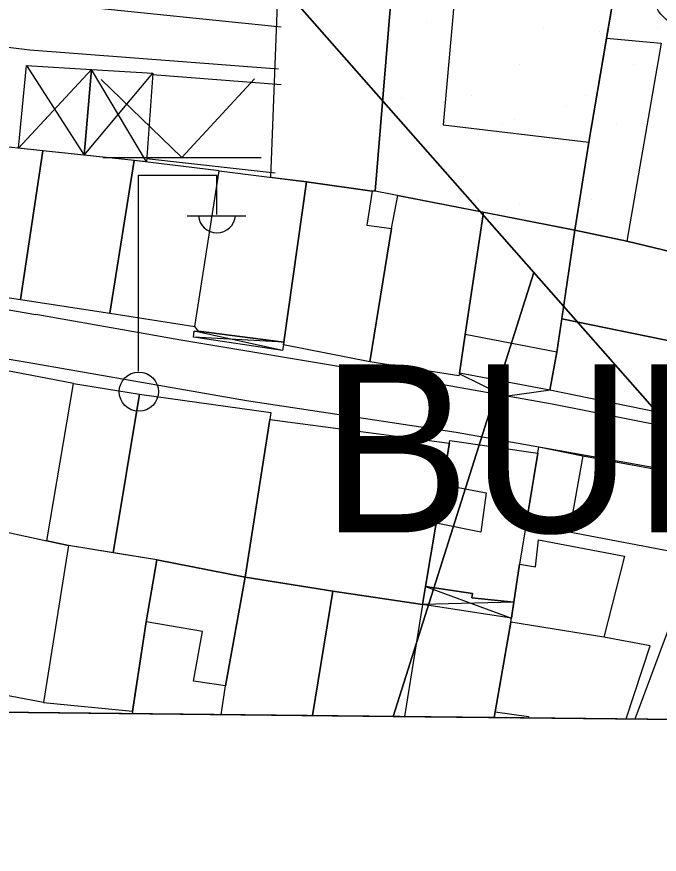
# Model space of a CAD drawing. Extents: x 417997 to 421451, y 4451742 to 4455216.
# Drawn here: x 420039 to 420096.3, y 4452223.3 to 4452298.1 of the extents above; entities that cross this region are included whole.
import ezdxf

# ---------------------------------------------------------------- set-up
doc = ezdxf.new("R2010")
doc.units = 0
for name, color, linetype in [('ADA', 7, 'Continuous'), ('B_Mesken', 7, 'Continuous'), ('B_Sundurma', 7, 'Continuous'), ('B_Teras', 7, 'Continuous'), ('Default', 7, 'Continuous'), ('PAFTALAMA', 7, 'Continuous'), ('PL_GENEL_OTOPARK', 7, 'Continuous'), ('PL_REKRASYON', 7, 'Continuous'), ('PL_TİCT', 7, 'Continuous'), ('S_Cayir', 7, 'Continuous'), ('S_Elektrik_Diregi', 7, 'Continuous'), ('S_Rogar_Kapagi_Buski', 7, 'Continuous'), ('Sinir_Duvar_tek_tarafa_ait', 7, 'Continuous'), ('Sinir_Tel_bir_taraf', 7, 'Continuous'), ('SN_3_DERECE_KAYNAK_KORUMA', 7, 'Continuous'), ('TR_PARKALANI', 7, 'Continuous'), ('TR_TİC_TURIZM_K', 7, 'Continuous'), ('Y_Lejant', 7, 'Continuous'), ('Yol_Sose', 7, 'Continuous')]:
    doc.layers.add(name, color=color, linetype=linetype)

# ---------------------------------------------------------------- blocks, each defined once
blk = doc.blocks.new('POINT_DISPLAY')
at = {"layer": 'Default'}
blk.add_line((0, 0), (0, 0), dxfattribs=at)

msp = doc.modelspace()

# ---------------------------------------------------------------- linework, layer by layer
at = {"layer": 'ADA'}
for p, q in [((420106.714, 4452250.722), (420055.863, 4452308.523)), ((420106.714, 4452250.722), (420055.863, 4452308.523)), ((420085.129, 4452275.258), (420072.572, 4452235.599)), ((420085.129, 4452275.258), (420072.572, 4452235.599))]:
    msp.add_line(p, q, dxfattribs=at)
at = {"layer": 'B_Mesken'}
for points in [[(420061.631, 4452283.749), (420062.539, 4452307.021), (420072.829, 4452305.558), (420072.379, 4452299.875), (420070.97, 4452282.529), (420070.695, 4452282.508), (420064.82, 4452283.342)], [(420072.379, 4452299.875), (420072.829, 4452305.558), (420082.756, 4452303.831), (420082.635, 4452303.109), (420092.315, 4452300.344), (420090.033, 4452286.881), (420088.764, 4452279.03), (420070.97, 4452282.529)], [(420091.611, 4452296.191), (420092.315, 4452300.344), (420092.417, 4452300.855), (420101.886, 4452298.376), (420097.498, 4452277.058), (420093.43, 4452278.044), (420088.764, 4452279.03), (420090.033, 4452286.881)], [(420039.291, 4452272.838), (420041.282, 4452286.117), (420033.203, 4452286.991), (420031.135, 4452274.107)], [(420047.267, 4452271.628), (420049.442, 4452285.263), (420041.282, 4452286.117), (420039.291, 4452272.838)], [(420054.86, 4452270.431), (420057.047, 4452284.334), (420049.442, 4452285.263), (420047.267, 4452271.628)], [(420055.2, 4452270), (420054.86, 4452270.431), (420057.047, 4452284.334), (420064.82, 4452283.342), (420062.817, 4452269.024)], [(420062.817, 4452269.024), (420064.82, 4452283.342), (420070.695, 4452282.508), (420070.208, 4452279.485), (420072.407, 4452279.193), (420070.483, 4452267.265), (420062.786, 4452268.807)], [(420070.483, 4452267.265), (420072.407, 4452279.193), (420072.973, 4452282.135), (420080.633, 4452280.629), (420078.993, 4452269.715), (420078.476, 4452266.272), (420078.418, 4452266.019)], [(420087.179, 4452268.146), (420086.552, 4452264.744), (420078.476, 4452266.272), (420078.993, 4452269.715), (420080.633, 4452280.629), (420088.764, 4452279.03), (420088.717, 4452278.693)], [(420097.498, 4452277.058), (420103.39, 4452275.834), (420101.881, 4452268.199), (420087.615, 4452271.13), (420088.764, 4452279.03), (420093.43, 4452278.044)], [(420101.881, 4452268.199), (420100.757, 4452261.833), (420086.552, 4452264.744), (420087.179, 4452268.146), (420087.615, 4452271.13)], [(420041.646, 4452251.279), (420044.024, 4452265.342), (420038, 4452266.504), (420035.989, 4452252.502)], [(420041.646, 4452251.279), (420044.024, 4452265.342), (420049.935, 4452264.388), (420047.575, 4452250.211), (420043.583, 4452250.86)], [(420047.575, 4452250.211), (420049.935, 4452264.388), (420061.645, 4452262.736), (420061.571, 4452262.125), (420059.351, 4452248.04), (420051.475, 4452249.577)], [(420059.351, 4452248.04), (420061.571, 4452262.125), (420077.592, 4452260.007), (420076.968, 4452256.311), (420076.389, 4452252.851), (420075.464, 4452247.214), (420075.173, 4452245.607), (420067.184, 4452246.802)], [(420076.389, 4452252.851), (420076.968, 4452256.311), (420077.634, 4452260.255), (420085.469, 4452259.131), (420083.839, 4452249.195), (420083.33, 4452245.807), (420079.593, 4452246.21), (420079.638, 4452246.598), (420075.464, 4452247.214)], [(420089.494, 4452258.877), (420100.219, 4452256.911), (420098.585, 4452250.106), (420088.284, 4452252.072), (420084.398, 4452252.602), (420085.469, 4452259.131), (420085.573, 4452259.684)], [(420041.358, 4452236.86), (420033.484, 4452238.346), (420034.77, 4452245.535), (420035.989, 4452252.502), (420043.583, 4452250.86)], [(420083.06, 4452244.011), (420083.839, 4452249.195), (420085.255, 4452248.957), (420085.522, 4452251.364), (420093.222, 4452249.918), (420091.355, 4452242.688)], [(420049.305, 4452236.063), (420050.51, 4452244.054), (420051.475, 4452249.577), (420043.583, 4452250.86), (420041.358, 4452236.86)]]:
    msp.add_lwpolyline(points, close=True, dxfattribs=at)
for points in [[(420057.206, 4452235.76), (420057.605, 4452238.323), (420059.351, 4452248.04), (420051.475, 4452249.577), (420050.51, 4452244.054), (420049.272, 4452235.844)], [(420057.206, 4452235.76), (420057.605, 4452238.323), (420059.351, 4452248.04), (420067.184, 4452246.802), (420065.355, 4452235.674)], [(420065.355, 4452235.674), (420067.184, 4452246.802), (420075.173, 4452245.607), (420073.58, 4452235.587)], [(420081.568, 4452235.503), (420081.658, 4452236.023), (420083.113, 4452244.369), (420075.173, 4452245.607), (420073.58, 4452235.587)], [(420093.368, 4452235.378), (420095.508, 4452241.911), (420091.355, 4452242.688), (420083.06, 4452244.011), (420081.658, 4452236.023), (420081.568, 4452235.503)]]:
    msp.add_lwpolyline(points, dxfattribs=at)
at = {"layer": 'B_Sundurma'}
for p, q in [((420039.845, 4452293.739), (420044.985, 4452285.729)), ((420039.119, 4452286.351), (420045.63, 4452293.37)), ((420044.985, 4452285.729), (420051.101, 4452293.061)), ((420050.538, 4452285.129), (420045.63, 4452293.37)), ((420062.693, 4452268.273), (420054.811, 4452270.016)), ((420062.817, 4452269.024), (420054.746, 4452269.49)), ((420075.464, 4452247.214), (420083.113, 4452244.369)), ((420083.33, 4452245.807), (420075.173, 4452245.607))]:
    msp.add_line(p, q, dxfattribs=at)
for points in [[(420039.119, 4452286.351), (420039.845, 4452293.739), (420045.63, 4452293.37), (420044.985, 4452285.729), (420041.282, 4452286.117)], [(420044.985, 4452285.729), (420045.63, 4452293.37), (420051.101, 4452293.061), (420050.538, 4452285.129), (420049.442, 4452285.263)], [(420055.2, 4452270), (420062.817, 4452269.024), (420062.786, 4452268.807), (420062.693, 4452268.273), (420054.746, 4452269.49), (420054.811, 4452270.016)], [(420075.464, 4452247.214), (420079.638, 4452246.598), (420079.593, 4452246.21), (420083.33, 4452245.807), (420083.113, 4452244.369), (420075.173, 4452245.607)]]:
    msp.add_lwpolyline(points, close=True, dxfattribs=at)
at = {"layer": 'B_Teras'}
for points in [[(420070.97, 4452282.529), (420072.379, 4452299.875), (420078.002, 4452299.427), (420077.019, 4452288.451), (420090.033, 4452286.881), (420088.764, 4452279.03)], [(420088.764, 4452279.03), (420090.033, 4452286.881), (420091.611, 4452296.191), (420096.492, 4452295.744), (420093.43, 4452278.044)], [(420078.993, 4452269.715), (420080.633, 4452280.629), (420088.764, 4452279.03), (420087.179, 4452268.146)], [(420089.494, 4452258.877), (420088.284, 4452252.072), (420084.398, 4452252.602), (420085.469, 4452259.131), (420085.573, 4452259.684)], [(420076.389, 4452252.851), (420076.968, 4452256.311), (420080.878, 4452255.576), (420080.391, 4452252.06)], [(420050.51, 4452244.054), (420051.475, 4452249.577), (420059.351, 4452248.04), (420057.605, 4452238.323), (420054.745, 4452238.758), (420055.555, 4452243.2)]]:
    msp.add_lwpolyline(points, close=True, dxfattribs=at)
msp.add_lwpolyline([(420081.568, 4452235.503), (420081.658, 4452236.023), (420084.634, 4452235.593), (420084.609, 4452235.471)], dxfattribs=at)
at = {"layer": 'PAFTALAMA'}
msp.add_line((419108.72, 4452245.779), (421237.47, 4452223.295), dxfattribs=at)
msp.add_line((419108.72, 4452245.779), (421237.47, 4452223.295), dxfattribs=at)
at = {"layer": 'PL_GENEL_OTOPARK'}
msp.add_line((420072.572, 4452235.599), (420101.734, 4452235.291), dxfattribs=at)
msp.add_line((420072.572, 4452235.599), (420101.734, 4452235.291), dxfattribs=at)
msp.add_lwpolyline([(420101.734, 4452235.291), (420106.714, 4452250.722), (420085.129, 4452275.258), (420072.572, 4452235.599)], dxfattribs=at)
msp.add_lwpolyline([(420101.734, 4452235.291), (420106.714, 4452250.722), (420085.129, 4452275.258), (420072.572, 4452235.599)], dxfattribs=at)
at = {"layer": 'PL_REKRASYON'}
msp.add_lwpolyline([(420124.407, 4452309.491), (420115.596, 4452326.771), (420103.352, 4452349.714), (420076.14, 4452400.705), (420066.338, 4452419.857), (420065.337, 4452422.204), (420063.496, 4452400.111), (420057.042, 4452322.669), (420055.919, 4452309.196), (420055.863, 4452308.523), (420085.129, 4452275.258), (420105.158, 4452252.491), (420124.407, 4452309.491)], dxfattribs=at)
msp.add_lwpolyline([(420124.407, 4452309.491), (420115.596, 4452326.771), (420103.352, 4452349.714), (420076.14, 4452400.705), (420066.338, 4452419.857), (420065.337, 4452422.204), (420063.496, 4452400.111), (420057.042, 4452322.669), (420055.919, 4452309.196), (420055.863, 4452308.523), (420085.129, 4452275.258), (420105.158, 4452252.491), (420124.407, 4452309.491)], dxfattribs=at)
at = {"layer": 'PL_TİCT'}
msp.add_line((419967.801, 4452236.705), (420072.572, 4452235.599), dxfattribs=at)
msp.add_line((419967.801, 4452236.705), (420072.572, 4452235.599), dxfattribs=at)
msp.add_lwpolyline([(420072.572, 4452235.599), (420085.129, 4452275.258), (420055.863, 4452308.523), (420055.919, 4452309.196), (420049.677, 4452310.058), (419987.661, 4452318.63), (419987.541, 4452312.12), (419967.801, 4452236.705)], dxfattribs=at)
msp.add_lwpolyline([(420072.572, 4452235.599), (420085.129, 4452275.258), (420055.863, 4452308.523), (420055.919, 4452309.196), (420049.677, 4452310.058), (419987.661, 4452318.63), (419987.541, 4452312.12), (419967.801, 4452236.705)], dxfattribs=at)
at = {"layer": 'S_Cayir'}
for p, q in [((420053.715, 4452285.528), (420046.505, 4452292.493)), ((420053.715, 4452285.528), (420060.19, 4452292.563)), ((420046.645, 4452285.528), (420060.785, 4452285.528))]:
    msp.add_line(p, q, dxfattribs=at)
at = {"layer": 'S_Elektrik_Diregi'}
for p, q in [((420049.829, 4452266.448), (420049.829, 4452283.948)), ((420049.829, 4452283.948), (420056.829, 4452283.948)), ((420056.829, 4452280.448), (420056.829, 4452283.948)), ((420054.169, 4452280.308), (420059.419, 4452280.308))]:
    msp.add_line(p, q, dxfattribs=at)
msp.add_circle((420049.865, 4452264.613), 1.75, dxfattribs=at)
msp.add_arc((420056.83, 4452280.461), 1.658, 184.83843, 355.14641, dxfattribs=at)
at = {"layer": 'S_Rogar_Kapagi_Buski'}
msp.add_circle((420099.161, 4452300.555), 3.5, dxfattribs=at)
at = {"layer": 'Sinir_Duvar_tek_tarafa_ait'}
for points in [[(420062.02, 4452284.122), (420050.558, 4452285.411)], [(420086.608, 4452264.733), (420082.563, 4452264.17), (420078.459, 4452266.199)]]:
    msp.add_lwpolyline(points, dxfattribs=at)
at = {"layer": 'Sinir_Tel_bir_taraf'}
msp.add_lwpolyline([(420051.092, 4452292.931), (420062.567, 4452292.035)], dxfattribs=at)
at = {"layer": 'SN_3_DERECE_KAYNAK_KORUMA'}
msp.add_line((419108.72, 4452245.779), (420357.813, 4452232.586), dxfattribs=at)
msp.add_line((419108.72, 4452245.779), (420357.813, 4452232.586), dxfattribs=at)
at = {"layer": 'TR_TİC_TURIZM_K'}
msp.add_line((420033.958, 4452236.007), (420072.572, 4452235.599), dxfattribs=at)
msp.add_line((420033.958, 4452236.007), (420072.572, 4452235.599), dxfattribs=at)
msp.add_lwpolyline([(420072.572, 4452235.599), (420085.129, 4452275.258), (420055.863, 4452308.523), (420055.919, 4452309.196), (420049.677, 4452310.058), (419987.661, 4452318.63), (419987.541, 4452312.12), (419967.801, 4452236.705)], dxfattribs=at)
msp.add_lwpolyline([(420072.572, 4452235.599), (420085.129, 4452275.258), (420055.863, 4452308.523), (420055.919, 4452309.196), (420049.677, 4452310.058), (419987.661, 4452318.63), (419987.541, 4452312.12), (419967.801, 4452236.705)], dxfattribs=at)
at = {"layer": 'Y_Lejant'}
msp.add_lwpolyline([(419138.442, 4455021.89), (421266.409, 4454999.402), (421237.471, 4452223.294), (419108.722, 4452245.778)], close=True, dxfattribs=at)
at = {"layer": 'Yol_Sose'}
for points in [[(420022.864, 4452301.291), (420039.267, 4452299.57), (420057.9, 4452297.657), (420062.572, 4452297.194)], [(420062.34, 4452293.421), (420040.143, 4452295.108), (420021.691, 4452297.375), (420017.385, 4452297.902), (420017.167, 4452297.873), (420017.103, 4452297.817), (420015.848, 4452291.551)], [(420015.848, 4452291.551), (420014.285, 4452281.498), (420013.745, 4452276.523), (420013.761, 4452276.33), (420013.964, 4452276.109), (420040.681, 4452271.511)], [(420011.929, 4452260.158), (420013.709, 4452270.173), (420013.943, 4452271.528), (420014.008, 4452271.628), (420014.115, 4452271.659), (420022.053, 4452270.223), (420039.91, 4452267.246), (420059.479, 4452263.826), (420078.201, 4452260.99)], [(420100.414, 4452260.799), (420086.769, 4452263.502), (420069.997, 4452266.465), (420053.601, 4452269.199), (420040.681, 4452271.511)], [(420078.201, 4452260.99), (420085.572, 4452259.679)], [(420085.733, 4452259.651), (420096.9, 4452257.666), (420100.802, 4452257.012), (420101.037, 4452256.901), (420101.093, 4452256.852), (420101.144, 4452256.754), (420101.15, 4452256.537), (420099.075, 4452248.602)], [(420099.075, 4452248.602), (420094.122, 4452235.37)]]:
    msp.add_lwpolyline(points, dxfattribs=at)

# ---------------------------------------------------------------- block references
at = {"layer": 'TR_PARKALANI', "xscale": 0.1, "yscale": 0.10000000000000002}
for p in [(420075.535, 4452297.544), (420075.535, 4452297.544), (420085.967, 4452297.101), (420085.967, 4452297.101), (420090.953, 4452296.792), (420090.953, 4452296.792), (420096.121, 4452297.101), (420096.121, 4452297.101), (420083.822, 4452293.805), (420083.822, 4452293.805), (420093.976, 4452293.805), (420093.976, 4452293.805), (420073.332, 4452290.789), (420073.332, 4452290.789), (420079.574, 4452291.084), (420079.574, 4452291.084), (420089.727, 4452291.084), (420089.727, 4452291.084), (420077.085, 4452290.452), (420077.085, 4452290.452), (420087.999, 4452290.037), (420087.999, 4452290.037), (420082.304, 4452288.518), (420082.304, 4452288.518), (420083.432, 4452288.894), (420083.432, 4452288.894), (420092.458, 4452288.518), (420092.458, 4452288.518), (420080.101, 4452281.764), (420080.101, 4452281.764), (420090.255, 4452281.764), (420090.255, 4452281.764), (420083.854, 4452281.426), (420083.854, 4452281.426), (420094.008, 4452281.426), (420094.008, 4452281.426), (420090.201, 4452279.869), (420090.201, 4452279.869), (420095.708, 4452263.9), (420095.708, 4452263.9)]:
    msp.add_blockref('POINT_DISPLAY', p, dxfattribs=at)

# ---------------------------------------------------------------- texts
at = {"layer": 'PAFTALAMA'}
msp.add_text('BURSA-H22-d-02-d', height=15, dxfattribs=at).set_placement((420066.087, 4452252.037))
msp.add_text('BURSA-H22-d-02-d', height=15, dxfattribs=at).set_placement((420066.087, 4452252.037))

doc.saveas('drawing.dxf')
